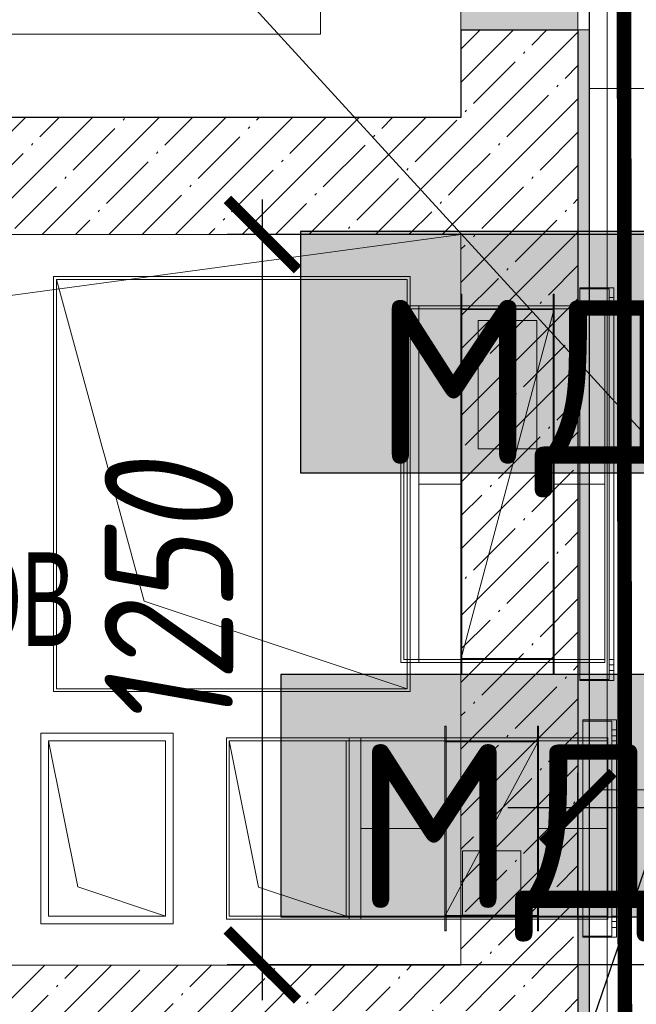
# Model space of a CAD drawing. Header units: millimetres. Extents: x -521669 to 178656, y -69521 to 433382.
# Tile 203 of 422: x -175807 to -174753, y 413732 to 415416. Entities that reach past the tile are written whole.
import ezdxf
from ezdxf import colors
from ezdxf.entities.mleader import LeaderData, LeaderLine
from ezdxf.math import Vec2, Vec3

# ---------------------------------------------------------------- set-up
doc = ezdxf.new("R2010")
doc.units = ezdxf.units.MM
for name, pattern in [('( Hidden )', [0.375, 0.25, -0.125]), ('-D1-03x03', [6, 3, -3]), ('DASHDOT', [25.4, 12.7, -6.35, 0, -6.35])]:
    doc.linetypes.add(name, pattern=pattern)
doc.layers.get('Defpoints').update_dxf_attribs({"color": 31})
for name, color, linetype, lineweight in [('_0', 7, 'Continuous', 13), ('A-200-M_WALL', 7, 'Continuous', 5), ('A-DETL-GENF', 7, 'Continuous', 5), ('A-GENM-HDLN', 7, '-D1-03x03', 5), ('A-WALL', 7, 'Continuous', 5), ('A-WALL-FNSH', 8, 'Continuous', 5), ('dim_pot', 183, 'Continuous', 9), ('dim_razv', 93, 'DASHDOT', 9), ('EOM', 1, 'Continuous', 5), ('I-WALL', 7, 'Continuous', 5), ('M-EQPM', 7, 'Continuous', 5), ('M-EQPM-IDEN', 7, 'Continuous', 5), ('pot', 183, 'Continuous', 15), ('Обобщенные модели', 7, 'Continuous', 5)]:
    doc.layers.add(name, color=color, linetype=linetype, lineweight=lineweight)
doc.layers.add('PDF15_Оборудование', color=7, linetype='Continuous', true_color=0xffffff)
doc.layers.add('PDF5_Geometry', color=7, linetype='Continuous', true_color=0xaaaaaa)
doc.layers.add('PDF_Text', color=7, linetype='Continuous')
doc.layers.add('pol', color=7, linetype='Continuous', lineweight=15, true_color=0x738991)
doc.layers.add('Сводный план', color=1, linetype='Continuous', lineweight=0, true_color=0xff0000)
doc.styles.add('Arial Narrow_4', font='txt', dxfattribs={"width": 0.75, "height": 200})
doc.styles.add('fl_iso paper', font='isocpeur.ttf', dxfattribs={"width": 0.8, "oblique": 10})
doc.styles.add('In tre', font='isocpeur.ttf', dxfattribs={"width": 0.8, "oblique": 10})
doc.styles.add('PDF ISOCPEUR', font='isocpeur.ttf')
doc.dimstyles.new('In tre 1_75', dxfattribs={"dimtxt": 220, "dimasz": 120, "dimexe": 60, "dimexo": 10, "dimgap": 50, "dimtad": 1, "dimdec": 0, "dimrnd": 5, "dimzin": 0, "dimdsep": 46, "dimtxsty": 'fl_iso paper', "dimblk": 'ARCHTICK', "dimcen": 0, "dimdle": 60, "dimadec": 0, "dimazin": 0, "dimtfac": 1, "dimtdec": 0, "dimtofl": 0, "dimtmove": 1, "dimatfit": 1, "dimfxl": 1, "dimtfill": 1, "dimtolj": 1, "dimtzin": 0, "dimarcsym": 1})
pattern_1 = [(45, (-192252.935, 402898.95), (-57.02463, 57.02463), []), (45, (-192195.91, 402898.95), (-57.02463, 57.02463), [100.806, -20.161, 3.353, -16.808])]

# ---------------------------------------------------------------- blocks, each defined once
blk = doc.blocks.new('_ArchTick')
at = {"color": 0, "linetype": 'ByBlock', "lineweight": 9, "const_width": 0.15}
blk.add_lwpolyline([(-0.5, -0.5), (0.5, 0.5)], dxfattribs=at)
blk = doc.blocks.new('*D12220')
at = {"layer": 'Defpoints', "color": 0, "transparency": 16777216}
for p in [(-174852.9, 414068.2), (-174852.9, 413869.4), (-174552.9, 413869.4)]:
    blk.add_point(p, dxfattribs=at)
at = {"layer": 'dim_pot', "color": 0, "lineweight": -2, "transparency": 16777216}
for p, q in [((-174852.9, 413879.4), (-174852.9, 414128.2)), ((-174552.9, 413879.4), (-174552.9, 414128.2)), ((-174852.9, 414068.2), (-174972.9, 414068.2)), ((-174702.9, 414068.2), (-174922.4, 413428.3)), ((-174552.9, 414068.2), (-174852.9, 414068.2)), ((-174552.9, 414068.2), (-174432.9, 414068.2)), ((-174922.4, 413428.3), (-175395.6, 413428.3))]:
    blk.add_line(p, q, dxfattribs=at)
at = {"layer": 'dim_pot', "color": 0, "lineweight": -2, "transparency": 16777216, "xscale": 120, "yscale": 120, "zscale": 120}
blk.add_blockref('_ArchTick', (-174852.9, 414068.2), dxfattribs=at)
at = {"layer": 'dim_pot', "color": 0, "lineweight": -2, "transparency": 16777216, "xscale": 120, "yscale": 120, "zscale": 120, "rotation": 180}
blk.add_blockref('_ArchTick', (-174552.9, 414068.2), dxfattribs=at)
at = {"layer": 'dim_pot', "color": 0, "transparency": 16777216, "insert": (-175159, 413588.3), "char_height": 220, "attachment_point": 5, "style": 'fl_iso paper', "bg_fill": 3, "box_fill_scale": 1.1, "bg_fill_color": 256, "bg_fill_true_color": 13158600, "bg_fill_transparency": 0}
blk.add_mtext('\\A1;300', dxfattribs=at)
blk = doc.blocks.new('*D12221')
at = {"layer": 'Defpoints', "color": 0, "transparency": 16777216}
for p in [(-175392.3, 415049), (-174555.4, 415049), (-174555.4, 413799.3)]:
    blk.add_point(p, dxfattribs=at)
at = {"layer": 'dim_pot', "color": 0, "lineweight": -2, "transparency": 16777216}
for p, q in [((-175392.3, 413739.3), (-175392.3, 415109)), ((-174565.4, 415049), (-175452.3, 415049)), ((-174565.4, 413799.3), (-175452.3, 413799.3))]:
    blk.add_line(p, q, dxfattribs=at)
at = {"layer": 'dim_pot', "color": 0, "lineweight": -2, "transparency": 16777216, "xscale": 120, "yscale": 120, "zscale": 120}
for p, rotation in [((-175392.3, 415049), 90), ((-175392.3, 413799.3), 270)]:
    blk.add_blockref('_ArchTick', p, dxfattribs=dict(at, rotation=rotation))
at = {"layer": 'dim_pot', "color": 0, "transparency": 16777216, "insert": (-175552.3, 414424.1), "char_height": 220, "attachment_point": 5, "rotation": 90, "style": 'fl_iso paper', "bg_fill": 3, "box_fill_scale": 1.1, "bg_fill_color": 256, "bg_fill_true_color": 13158600, "bg_fill_transparency": 0}
blk.add_mtext('\\A1;1250', dxfattribs=at)
blk = doc.blocks.new('ftfyjjj')
at = {"layer": 'PDF5_Geometry', "color": 3, "lineweight": 18, "true_color": 0x00ff00}
for points in [[(16553.4, 12027.9), (16553.4, 11318), (17163.4, 11318), (17163.4, 12027.9)], [(16553.4, 11318), (16553.4, 12027.9), (17163.4, 12027.9), (17163.4, 11318)], [(17158.4, 11322.9), (16708.4, 11472.9), (16558.4, 12022.9), (17158.4, 12022.9)], [(17249.7, 11348), (17249.7, 11998), (17251.6, 11998), (17249.7, 11998)], [(17251.6, 11348), (17251.6, 11998)], [(17407.6, 11348), (17407.6, 11998), (17409.6, 11998), (17407.6, 11998)], [(17407.6, 11348), (17409.6, 11348), (17409.6, 11998), (17409.6, 11348)], [(17511.4, 12009), (17511.4, 11336.9), (17453.4, 11336.9), (17511.4, 11336.9), (17511.4, 12009), (17453.4, 12009)], [(17453.4, 11336.9), (17453.4, 12009)], [(17453.4, 11339), (17503.4, 11339), (17453.4, 11339), (17453.4, 12007), (17503.4, 12007), (17453.4, 12007)], [(17503.4, 11339), (17503.4, 12007)], [(17178.4, 11978), (17147.3, 11978)], [(17147.3, 11368), (17147.3, 11978)], [(17178.4, 11978), (17178.4, 11368)], [(17249.7, 11978), (17178.4, 11978)], [(17249.7, 11978), (17249.7, 11368)], [(17409.6, 11978), (17409.6, 11368)], [(17409.6, 11978), (17409.6, 11368)], [(17496.4, 11978), (17496.4, 11368)], [(17503.4, 11992), (17511.4, 11992)], [(17503.4, 11992), (17503.4, 11991.8), (17503.4, 11991.3), (17503.4, 11990.5), (17503.4, 11989.5), (17503.4, 11988.3), (17503.4, 11987), (17503.4, 11985.6), (17503.4, 11984.4), (17503.4, 11983.4), (17503.4, 11982.6), (17503.4, 11982.1), (17503.4, 11981.9), (17503.4, 11982.1), (17503.4, 11982.6), (17503.4, 11983.4), (17503.4, 11984.4), (17503.4, 11985.6), (17503.4, 11987), (17503.4, 11988.3), (17503.4, 11989.5), (17503.4, 11990.5), (17503.4, 11991.3), (17503.4, 11991.8)], [(17511.4, 11981.9), (17503.4, 11981.9)], [(17511.4, 11981.9), (17511.4, 11982.1), (17511.4, 11982.6), (17511.4, 11983.4), (17511.4, 11984.4), (17511.4, 11985.6), (17511.4, 11987), (17511.4, 11988.3), (17511.4, 11989.5), (17511.4, 11990.5), (17511.4, 11991.3), (17511.4, 11991.8), (17511.4, 11992), (17511.4, 11991.8), (17511.4, 11991.3), (17511.4, 11990.5), (17511.4, 11989.5), (17511.4, 11988.3), (17511.4, 11987), (17511.4, 11985.6), (17511.4, 11984.4), (17511.4, 11983.4), (17511.4, 11982.6), (17511.4, 11982.1)], [(17152.3, 11373), (17152.3, 11972.9)], [(17178.4, 11972.9), (17152.3, 11972.9), (17178.4, 11972.9), (17178.4, 11373), (17152.3, 11373), (17178.4, 11373)], [(17178.4, 11373), (17178.4, 11972.9)], [(17249.7, 11973.1), (17409.6, 11973.1)], [(17249.7, 11972.8), (17249.7, 11973.1)], [(17249.7, 11373), (17249.7, 11972.9)], [(17249.7, 11972.8), (17409.6, 11972.8)], [(17409.6, 11374.4), (17409.6, 11971.5), (17249.7, 11971.5), (17409.6, 11971.5)], [(17249.7, 11374.4), (17249.7, 11971.5)], [(17251.6, 11373), (17251.6, 11972.9), (17407.6, 11972.9), (17251.6, 11972.9)], [(17407.6, 11373), (17407.6, 11972.9)], [(17409.6, 11373), (17409.6, 11972.9)], [(17496.4, 11972.9), (17409.6, 11972.9)], [(17496.4, 11373), (17496.4, 11972.9)], [(17503.4, 11373), (17511.4, 11373), (17503.4, 11373), (17503.4, 11972.9), (17511.4, 11972.9), (17503.4, 11972.9)], [(17511.4, 11373), (17511.4, 11972.9)], [(17279.6, 11953.1), (17379.7, 11953.1), (17379.7, 11733.1), (17279.6, 11733.1)], [(17279.6, 11953.1), (17279.6, 11733.1), (17379.7, 11733.1), (17379.7, 11953.1)], [(17249.7, 11373), (17178.4, 11373)], [(17409.6, 11374.4), (17249.7, 11374.4)], [(17249.7, 11373), (17409.6, 11373)], [(17249.7, 11373), (17409.6, 11373)], [(17249.7, 11372.9), (17249.7, 11373)], [(17249.7, 11372.9), (17409.6, 11372.9)], [(17251.6, 11373), (17407.6, 11373)], [(17496.4, 11373), (17409.6, 11373)], [(17178.4, 11368), (17147.3, 11368)], [(17249.7, 11368), (17178.4, 11368)], [(17249.7, 11368), (17409.6, 11368)], [(17496.4, 11368), (17409.6, 11368)], [(17503.4, 11364), (17511.4, 11364)], [(17503.4, 11364), (17503.4, 11363.8), (17503.4, 11363.3), (17503.4, 11362.5), (17503.4, 11361.5), (17503.4, 11360.2), (17503.4, 11359), (17503.4, 11357.7), (17503.4, 11356.5), (17503.4, 11355.4), (17503.4, 11354.6), (17503.4, 11354.1), (17503.4, 11353.9), (17503.4, 11354.1), (17503.4, 11354.6), (17503.4, 11355.4), (17503.4, 11356.5), (17503.4, 11357.7), (17503.4, 11359), (17503.4, 11360.2), (17503.4, 11361.5), (17503.4, 11362.5), (17503.4, 11363.3), (17503.4, 11363.8)], [(17511.4, 11353.9), (17503.4, 11353.9)], [(17511.4, 11353.9), (17511.4, 11354.1), (17511.4, 11354.6), (17511.4, 11355.4), (17511.4, 11356.5), (17511.4, 11357.7), (17511.4, 11359), (17511.4, 11360.2), (17511.4, 11361.5), (17511.4, 11362.5), (17511.4, 11363.3), (17511.4, 11363.8), (17511.4, 11364), (17511.4, 11363.8), (17511.4, 11363.3), (17511.4, 11362.5), (17511.4, 11361.5), (17511.4, 11360.2), (17511.4, 11359), (17511.4, 11357.7), (17511.4, 11356.5), (17511.4, 11355.4), (17511.4, 11354.6), (17511.4, 11354.1)], [(17249.7, 11348), (17251.6, 11348)], [(17516.3, 11269.6), (17516.3, 10897.7), (17458.3, 10897.7), (17516.3, 10897.7), (17516.3, 11269.6), (17458.3, 11269.6)], [(17458.3, 10897.7), (17458.3, 11269.6)], [(17224.8, 11258.7), (17224.8, 10908.7), (17222.8, 10908.7), (17224.8, 10908.7), (17224.8, 11258.7), (17222.8, 11258.7), (17222.8, 10908.7), (17222.8, 11258.7)], [(17382.8, 11258.7), (17382.8, 10908.7), (17380.8, 10908.7), (17382.8, 10908.7), (17382.8, 11258.7), (17380.8, 11258.7)], [(17380.8, 10908.7), (17380.8, 11258.7)], [(17458.3, 10899.6), (17508.3, 10899.6), (17458.3, 10899.6), (17458.3, 11267.7), (17508.3, 11267.7), (17458.3, 11267.7)], [(17508.3, 10899.6), (17508.3, 11267.7)], [(17508.3, 11252.7), (17516.3, 11252.7)], [(17508.3, 11252.7), (17508.3, 11252.5), (17508.3, 11252), (17508.3, 11251.2), (17508.3, 11250.2), (17508.3, 11248.9), (17508.3, 11247.7), (17508.3, 11246.3), (17508.3, 11245.1), (17508.3, 11244.1), (17508.3, 11243.3), (17508.3, 11242.8), (17508.3, 11242.6), (17508.3, 11242.8), (17508.3, 11243.3), (17508.3, 11244.1), (17508.3, 11245.1), (17508.3, 11246.3), (17508.3, 11247.7), (17508.3, 11248.9), (17508.3, 11250.2), (17508.3, 11251.2), (17508.3, 11252), (17508.3, 11252.5)], [(17516.3, 11242.6), (17516.3, 11242.8), (17516.3, 11243.3), (17516.3, 11244.1), (17516.3, 11245.1), (17516.3, 11246.3), (17516.3, 11247.7), (17516.3, 11248.9), (17516.3, 11250.2), (17516.3, 11251.2), (17516.3, 11252), (17516.3, 11252.5), (17516.3, 11252.7), (17516.3, 11252.5), (17516.3, 11252), (17516.3, 11251.2), (17516.3, 11250.2), (17516.3, 11248.9), (17516.3, 11247.7), (17516.3, 11246.3), (17516.3, 11245.1), (17516.3, 11244.1), (17516.3, 11243.3), (17516.3, 11242.8)], [(16531.9, 10920.8), (16757.9, 10920.8), (16757.9, 11246.8), (16531.9, 11246.8)], [(16757.9, 10920.8), (16531.9, 10920.8), (16531.9, 11246.8), (16757.9, 11246.8)], [(17079, 11238.7), (17059, 11238.7), (16849.1, 11238.7), (17059, 11238.7)], [(17079, 11238.7), (17079, 10928.7)], [(17222.8, 11238.7), (17079, 11238.7)], [(17079, 11238.7), (17079, 10928.7)], [(17222.8, 11238.7), (17222.8, 10928.7)], [(17382.8, 11238.7), (17222.8, 11238.7)], [(17382.8, 11238.7), (17501.3, 11238.7)], [(17501.3, 10928.7), (17501.3, 11238.7)], [(17516.3, 11242.6), (17508.3, 11242.6)], [(16544.9, 10933.8), (16744.8, 10933.8), (16594.8, 10983.8), (16544.9, 11233.8)], [(16904.1, 10983.7), (17054.1, 10933.6), (17079, 10933.6), (17079, 11233.6), (17079, 10933.6), (17054.1, 10933.6), (17054.1, 11233.6), (17054.1, 10933.6), (17054.1, 11233.6), (16854, 11233.6), (16854, 10933.6), (17054.1, 10933.6), (16854, 10933.6), (16854, 11233.6), (16854, 10933.6), (17054.1, 10933.6), (17054.1, 11233.6), (16854, 11233.6), (17054.1, 11233.6), (16854, 11233.6)], [(16854, 10933.6), (16854, 11233.6), (16904.1, 10983.7), (17054.1, 10933.6), (17054.1, 11233.6), (17054.1, 10933.6)], [(17054.1, 11233.6), (17079, 11233.6), (17079, 10933.6), (17079, 11233.6)], [(17382.8, 11233.8), (17222.8, 11233.8)], [(17222.8, 10933.6), (17222.8, 11233.6)], [(17382.8, 11233.5), (17222.8, 11233.5)], [(17222.8, 11232.1), (17222.8, 10935.2), (17382.8, 10935.2), (17222.8, 10935.2), (17222.8, 11232.1), (17382.8, 11232.1)], [(17380.8, 11233.6), (17380.8, 10933.6), (17224.8, 10933.6), (17380.8, 10933.6), (17380.8, 11233.6), (17224.8, 11233.6)], [(17224.8, 10933.6), (17224.8, 11233.6)], [(17382.8, 11233.5), (17382.8, 11233.8)], [(17382.8, 10935.2), (17382.8, 11232.1)], [(17501.3, 11233.6), (17501.3, 10933.6)], [(17508.3, 10933.6), (17516.3, 10933.6), (17508.3, 10933.6), (17508.3, 11233.6), (17516.3, 11233.6), (17508.3, 11233.6)], [(17516.3, 10933.6), (17516.3, 11233.6)], [(17352.8, 11045.6), (17252.8, 11045.6)], [(17252.8, 10935.6), (17252.8, 11045.6)], [(17222.8, 10933.6), (17079, 10933.6)], [(17382.8, 10933.7), (17222.8, 10933.7)], [(17382.8, 10933.5), (17222.8, 10933.5)], [(17352.8, 10935.6), (17252.8, 10935.6)], [(17382.8, 10933.5), (17382.8, 10933.7)], [(17382.8, 10933.6), (17501.3, 10933.6)], [(17079, 10928.7), (17059, 10928.7), (16849.1, 10928.7), (17059, 10928.7)], [(17222.8, 10928.7), (17079, 10928.7)], [(17508.3, 10924.6), (17516.3, 10924.6)], [(17508.3, 10924.6), (17508.3, 10924.5), (17508.3, 10924), (17508.3, 10923.2), (17508.3, 10922.1), (17508.3, 10920.9), (17508.3, 10919.6), (17508.3, 10918.4), (17508.3, 10917.2), (17508.3, 10916.1), (17508.3, 10915.3), (17508.3, 10914.8), (17508.3, 10914.7), (17508.3, 10914.8), (17508.3, 10915.3), (17508.3, 10916.1), (17508.3, 10917.2), (17508.3, 10918.4), (17508.3, 10919.6), (17508.3, 10920.9), (17508.3, 10922.1), (17508.3, 10923.2), (17508.3, 10924), (17508.3, 10924.5)], [(17516.3, 10914.7), (17516.3, 10914.8), (17516.3, 10915.3), (17516.3, 10916.1), (17516.3, 10917.2), (17516.3, 10918.4), (17516.3, 10919.6), (17516.3, 10920.9), (17516.3, 10922.1), (17516.3, 10923.2), (17516.3, 10924), (17516.3, 10924.5), (17516.3, 10924.6), (17516.3, 10924.5), (17516.3, 10924), (17516.3, 10923.2), (17516.3, 10922.1), (17516.3, 10920.9), (17516.3, 10919.6), (17516.3, 10918.4), (17516.3, 10917.2), (17516.3, 10916.1), (17516.3, 10915.3), (17516.3, 10914.8)], [(17516.3, 10914.7), (17508.3, 10914.7)]]:
    blk.add_lwpolyline(points, close=True, dxfattribs=at)
for points in [[(17158.4, 11322.9), (16558.4, 11322.9), (16558.4, 12022.9)], [(17178.4, 11368), (17178.4, 11978)], [(17178.4, 11978), (17178.4, 11368)], [(17249.7, 11978), (17249.7, 11368)], [(17249.7, 11368), (17249.7, 11978)], [(17249.7, 11978), (17409.6, 11978)], [(17409.6, 11978), (17249.7, 11978)], [(17496.4, 11978), (17409.6, 11978)], [(17409.6, 11978), (17496.4, 11978)], [(17503.4, 11992), (17503.4, 11991.8), (17503.4, 11991.3), (17503.4, 11990.5), (17503.4, 11989.5), (17503.4, 11988.3), (17503.4, 11987), (17503.4, 11985.6), (17503.4, 11984.4), (17503.4, 11983.4), (17503.4, 11982.6), (17503.4, 11982.1), (17503.4, 11981.9)], [(17503.4, 11981.9), (17503.4, 11982.1), (17503.4, 11982.6), (17503.4, 11983.4), (17503.4, 11984.4), (17503.4, 11985.6), (17503.4, 11987), (17503.4, 11988.3), (17503.4, 11989.5), (17503.4, 11990.5), (17503.4, 11991.3), (17503.4, 11991.8), (17503.4, 11992)], [(17511.4, 11981.9), (17511.4, 11982.1), (17511.4, 11982.6), (17511.4, 11983.4), (17511.4, 11984.4), (17511.4, 11985.6), (17511.4, 11987), (17511.4, 11988.3), (17511.4, 11989.5), (17511.4, 11990.5), (17511.4, 11991.3), (17511.4, 11991.8), (17511.4, 11992)], [(17511.4, 11992), (17511.4, 11991.8), (17511.4, 11991.3), (17511.4, 11990.5), (17511.4, 11989.5), (17511.4, 11988.3), (17511.4, 11987), (17511.4, 11985.6), (17511.4, 11984.4), (17511.4, 11983.4), (17511.4, 11982.6), (17511.4, 11982.1), (17511.4, 11981.9)], [(17178.4, 11972.9), (17249.7, 11972.9)], [(17178.4, 11972.9), (17249.7, 11972.9)], [(17249.7, 11373), (17249.7, 11972.9)], [(17249.7, 11972.9), (17409.6, 11972.9)], [(17249.7, 11972.9), (17249.7, 11373)], [(17249.7, 11373), (17409.6, 11972.9)], [(17409.6, 11972.9), (17249.7, 11972.9)], [(17249.7, 11972.9), (17409.6, 11972.9)], [(17409.6, 11972.9), (17249.7, 11373)], [(17249.7, 11373), (17249.7, 11972.9)], [(17249.7, 11373), (17249.7, 11972.9)], [(17249.7, 11972.9), (17409.6, 11972.9)], [(17249.7, 11972.9), (17249.7, 11373)], [(17249.7, 11373), (17409.6, 11972.9)], [(17409.6, 11972.9), (17249.7, 11972.9)], [(17249.7, 11972.9), (17409.6, 11972.9)], [(17409.6, 11972.9), (17249.7, 11373)], [(17249.7, 11373), (17249.7, 11972.9)], [(17249.7, 11972.9), (17409.6, 11972.9)], [(17409.6, 11972.9), (17249.7, 11972.9)], [(17409.6, 11973.1), (17409.6, 11972.8)], [(17409.6, 11972.9), (17409.6, 11373)], [(17409.6, 11972.9), (17409.6, 11373)], [(17249.7, 11672.9), (17178.4, 11672.9)], [(17496.4, 11672.9), (17409.6, 11672.9)], [(17409.6, 11373), (17249.7, 11373)], [(17409.6, 11373), (17249.7, 11373)], [(17409.6, 11373), (17409.6, 11372.9)], [(17503.4, 11364), (17503.4, 11363.8), (17503.4, 11363.3), (17503.4, 11362.5), (17503.4, 11361.5), (17503.4, 11360.2), (17503.4, 11359), (17503.4, 11357.7), (17503.4, 11356.5), (17503.4, 11355.4), (17503.4, 11354.6), (17503.4, 11354.1), (17503.4, 11353.9)], [(17503.4, 11353.9), (17503.4, 11354.1), (17503.4, 11354.6), (17503.4, 11355.4), (17503.4, 11356.5), (17503.4, 11357.7), (17503.4, 11359), (17503.4, 11360.2), (17503.4, 11361.5), (17503.4, 11362.5), (17503.4, 11363.3), (17503.4, 11363.8), (17503.4, 11364)], [(17511.4, 11353.9), (17511.4, 11354.1), (17511.4, 11354.6), (17511.4, 11355.4), (17511.4, 11356.5), (17511.4, 11357.7), (17511.4, 11359), (17511.4, 11360.2), (17511.4, 11361.5), (17511.4, 11362.5), (17511.4, 11363.3), (17511.4, 11363.8), (17511.4, 11364)], [(17511.4, 11364), (17511.4, 11363.8), (17511.4, 11363.3), (17511.4, 11362.5), (17511.4, 11361.5), (17511.4, 11360.2), (17511.4, 11359), (17511.4, 11357.7), (17511.4, 11356.5), (17511.4, 11355.4), (17511.4, 11354.6), (17511.4, 11354.1), (17511.4, 11353.9)], [(17508.3, 11252.7), (17508.3, 11252.5), (17508.3, 11252), (17508.3, 11251.2), (17508.3, 11250.2), (17508.3, 11248.9), (17508.3, 11247.7), (17508.3, 11246.3), (17508.3, 11245.1), (17508.3, 11244.1), (17508.3, 11243.3), (17508.3, 11242.8), (17508.3, 11242.6)], [(17508.3, 11242.6), (17508.3, 11242.8), (17508.3, 11243.3), (17508.3, 11244.1), (17508.3, 11245.1), (17508.3, 11246.3), (17508.3, 11247.7), (17508.3, 11248.9), (17508.3, 11250.2), (17508.3, 11251.2), (17508.3, 11252), (17508.3, 11252.5), (17508.3, 11252.7)], [(17516.3, 11242.6), (17516.3, 11242.8), (17516.3, 11243.3), (17516.3, 11244.1), (17516.3, 11245.1), (17516.3, 11246.3), (17516.3, 11247.7), (17516.3, 11248.9), (17516.3, 11250.2), (17516.3, 11251.2), (17516.3, 11252), (17516.3, 11252.5), (17516.3, 11252.7)], [(17516.3, 11252.7), (17516.3, 11252.5), (17516.3, 11252), (17516.3, 11251.2), (17516.3, 11250.2), (17516.3, 11248.9), (17516.3, 11247.7), (17516.3, 11246.3), (17516.3, 11245.1), (17516.3, 11244.1), (17516.3, 11243.3), (17516.3, 11242.8), (17516.3, 11242.6)], [(16849.1, 10928.7), (16849.1, 11238.7)], [(16849.1, 10928.7), (16849.1, 11238.7)], [(16849.1, 11238.7), (16849.1, 10928.7)], [(17059, 11238.7), (16849.1, 11238.7)], [(16849.1, 11238.7), (17059, 11238.7)], [(16849.1, 10928.7), (16849.1, 11238.7)], [(16849.1, 11238.7), (16849.1, 10928.7)], [(17059, 11238.7), (16849.1, 11238.7)], [(16849.1, 11238.7), (17059, 11238.7)], [(16849.1, 10928.7), (16849.1, 11238.7)], [(17059, 10928.7), (17059, 11238.7)], [(17059, 10928.7), (17059, 11238.7)], [(17059, 10928.7), (17059, 11238.7)], [(17059, 10928.7), (17059, 11238.7)], [(17059, 10928.7), (17059, 11238.7)], [(17059, 11238.7), (17059, 10928.7)], [(17059, 10928.7), (17059, 11238.7)], [(17059, 11238.7), (17059, 10928.7)], [(17222.8, 10928.7), (17222.8, 11238.7)], [(17222.8, 11238.7), (17222.8, 10928.7)], [(17382.8, 10928.7), (17382.8, 11238.7)], [(17382.8, 11238.7), (17382.8, 10928.7)], [(17382.8, 10928.7), (17382.8, 11238.7)], [(17382.8, 11238.7), (17382.8, 10928.7)], [(16544.9, 11233.8), (16744.8, 11233.8), (16744.8, 10933.8)], [(17079, 11233.6), (17222.8, 11233.6)], [(17079, 11233.6), (17222.8, 11233.6)], [(17222.8, 11233.8), (17222.8, 11233.5)], [(17382.8, 11233.6), (17222.8, 11233.6)], [(17222.8, 11233.6), (17382.8, 11233.6)], [(17222.8, 10933.6), (17222.8, 11233.6)], [(17222.8, 11233.6), (17382.8, 11233.6)], [(17382.8, 11233.6), (17222.8, 10933.6)], [(17222.8, 10933.6), (17382.8, 11233.6)], [(17222.8, 10933.6), (17222.8, 11233.6)], [(17222.8, 11233.6), (17382.8, 11233.6)], [(17382.8, 11233.6), (17222.8, 10933.6)], [(17222.8, 10933.6), (17382.8, 11233.6)], [(17382.8, 11233.6), (17382.8, 10933.6)], [(17382.8, 10933.6), (17382.8, 11233.6)], [(17382.8, 11233.6), (17382.8, 10933.6)], [(17382.8, 11233.6), (17382.8, 10933.6)], [(17382.8, 10933.6), (17382.8, 11233.6)], [(17382.8, 11233.6), (17382.8, 10933.6)], [(17382.8, 11233.6), (17382.8, 10933.6)], [(17382.8, 10933.6), (17382.8, 11233.6)], [(17382.8, 11233.6), (17501.3, 11233.6)], [(17501.3, 11233.6), (17382.8, 11233.6)], [(17222.8, 11083.6), (17079, 11083.6)], [(17382.8, 11083.6), (17501.3, 11083.6)], [(17352.8, 10935.6), (17352.8, 11045.6)], [(17352.8, 11045.6), (17352.8, 10935.6)], [(17222.8, 10933.7), (17222.8, 10933.5)], [(17382.8, 10933.6), (17222.8, 10933.6)], [(17222.8, 10933.6), (17382.8, 10933.6)], [(17382.8, 10933.6), (17222.8, 10933.6)], [(17222.8, 10933.6), (17382.8, 10933.6)], [(17382.8, 10933.6), (17222.8, 10933.6)], [(17382.8, 10933.6), (17222.8, 10933.6)], [(17222.8, 10933.6), (17382.8, 10933.6)], [(17382.8, 10933.6), (17222.8, 10933.6)], [(16849.1, 10928.7), (17059, 10928.7)], [(17059, 10928.7), (16849.1, 10928.7)], [(16849.1, 10928.7), (17059, 10928.7)], [(17059, 10928.7), (16849.1, 10928.7)], [(17382.8, 10928.7), (17222.8, 10928.7)], [(17222.8, 10928.7), (17382.8, 10928.7)], [(17382.8, 10928.7), (17501.3, 10928.7)], [(17501.3, 10928.7), (17382.8, 10928.7)], [(17508.3, 10924.6), (17508.3, 10924.5), (17508.3, 10924), (17508.3, 10923.2), (17508.3, 10922.1), (17508.3, 10920.9), (17508.3, 10919.6), (17508.3, 10918.4), (17508.3, 10917.2), (17508.3, 10916.1), (17508.3, 10915.3), (17508.3, 10914.8), (17508.3, 10914.7)], [(17508.3, 10914.7), (17508.3, 10914.8), (17508.3, 10915.3), (17508.3, 10916.1), (17508.3, 10917.2), (17508.3, 10918.4), (17508.3, 10919.6), (17508.3, 10920.9), (17508.3, 10922.1), (17508.3, 10923.2), (17508.3, 10924), (17508.3, 10924.5), (17508.3, 10924.6)], [(17516.3, 10914.7), (17516.3, 10914.8), (17516.3, 10915.3), (17516.3, 10916.1), (17516.3, 10917.2), (17516.3, 10918.4), (17516.3, 10919.6), (17516.3, 10920.9), (17516.3, 10922.1), (17516.3, 10923.2), (17516.3, 10924), (17516.3, 10924.5), (17516.3, 10924.6)], [(17516.3, 10924.6), (17516.3, 10924.5), (17516.3, 10924), (17516.3, 10923.2), (17516.3, 10922.1), (17516.3, 10920.9), (17516.3, 10919.6), (17516.3, 10918.4), (17516.3, 10917.2), (17516.3, 10916.1), (17516.3, 10915.3), (17516.3, 10914.8), (17516.3, 10914.7)]]:
    blk.add_lwpolyline(points, dxfattribs=at)
blk = doc.blocks.new('yyuuiffff55')
at = {"layer": 'PDF15_Оборудование', "transparency": 33554559}
for points in [[(16975.7, 12107.4), (17966.3, 12105.3), (16975.7, 12105.3)], [(16975.7, 12105.3), (16975.7, 11692.5), (17966.3, 11692.5)], [(16975.7, 12105.3), (17966.3, 12105.3), (17966.3, 11692.5)], [(16975.7, 11692.5), (17966.3, 11692.5), (17966.3, 11690.4)], [(16941.9, 11347.5), (17930.4, 11345.4), (16941.9, 11345.4)], [(16941.9, 11345.4), (16941.9, 10934.7), (17930.4, 10934.7)], [(16941.9, 11345.4), (17930.4, 11345.4), (17930.4, 10934.7)], [(16941.9, 10934.7), (17930.4, 10934.7), (17930.4, 10932.6)]]:
    blk.add_solid(points, dxfattribs=at)
at = {"layer": 'PDF_Text', "color": 109, "lineweight": 25, "true_color": 0x136633}
for points in [[(16975.7, 11692.5), (17966.3, 11692.5), (17966.3, 12105.3), (16975.7, 12105.3)], [(16941.9, 10932.6), (17930.4, 10932.6), (17930.4, 11347.5), (16941.9, 11347.5)]]:
    blk.add_lwpolyline(points, close=True, dxfattribs=at)
at = {"layer": 'PDF_Text', "color": 109, "true_color": 0x136633, "char_height": 279.99, "attachment_point": 7, "style": 'PDF ISOCPEUR'}
for insert in [(17100.6, 11650.3), (17066.8, 10890.4)]:
    blk.add_mtext('МДУ', dxfattribs=dict(at, insert=insert))
blk = doc.blocks.new('A_MEQ_OpeningShaft-Rectangular - ОВ-4630619-50_AS_M_L33')
at = {"layer": 'A-DETL-GENF'}
for p, q in [((1500, 0), (0, 0)), ((0, 0), (0, -1250)), ((178.6, -178.6), (1500, 0)), ((1500, 0), (1500, -1250)), ((0, -1250), (178.6, -178.6)), ((0, -1250), (1500, -1250))]:
    blk.add_line(p, q, dxfattribs=at)
at = {"layer": 'A-GENM-HDLN'}
for p, q in [((1500, 0), (0, 0)), ((0, 0), (0, -1250)), ((1500, -1250), (1500, 0)), ((0, -1250), (1500, -1250))]:
    blk.add_line(p, q, dxfattribs=at)

msp = doc.modelspace()

# ---------------------------------------------------------------- hatches: boundary and pattern name
at = {"layer": '_0', "transparency": 33554534}
h = msp.add_hatch(color=252, dxfattribs=at)
h.dxf.hatch_style = 1
h.paths.add_polyline_path([(-154802.134982, 402398.150929), (-192753.734982, 402398.150929), (-192753.734982, 432349.750929), (-154802.134982, 432349.750929)])
h.paths.add_polyline_path([(-162502.934982, 423848.950929), (-162502.934982, 421848.950929), (-169852.934982, 421848.950929), (-169852.934982, 412898.950929), (-166902.934982, 412898.950929), (-166902.934982, 410898.950929), (-183952.934982, 410898.950929), (-183952.934982, 410898.950929), (-186002.934982, 410898.950929), (-186002.934982, 412898.950929), (-183852.934982, 412898.950929), (-183852.934982, 416948.950929), (-179002.934982, 416948.950929), (-179002.934982, 415448.950929), (-177352.934982, 415448.950929), (-177352.934982, 421848.950929), (-185752.934982, 421848.950929), (-185752.934982, 423848.950929), (-182952.934982, 423848.950929), (-162502.934982, 423848.950929)], flags=16)
at = {"layer": 'A-WALL'}
h = msp.add_hatch(dxfattribs=at)
h.set_pattern_fill('FP_29', color=256, style=0, pattern_type=2)
h.set_pattern_definition(pattern_1)
h.paths.add_polyline_path([(-174852.934982, 413798.950929), (-174852.934982, 415398.950929), (-175052.934982, 415398.950929), (-175052.934982, 413798.950929)])
h.paths.add_polyline_path([(-174852.934982, 416798.950929), (-174852.934982, 418298.950929), (-175052.934982, 418298.950929), (-175052.934982, 416798.950929)])
h.paths.add_polyline_path([(-175052.934982, 419698.950929), (-174852.934982, 419698.950929), (-174852.934982, 420848.950929), (-175052.934982, 420848.950929), (-175052.934982, 420367.702662)])
h = msp.add_hatch(dxfattribs=at)
h.set_pattern_fill('FP_29', color=256, style=0, pattern_type=2)
h.set_pattern_definition(pattern_1)
h.paths.add_polyline_path([(-175052.934982, 415048.950929), (-175052.934982, 415248.950929), (-177352.934982, 415248.950929), (-177352.934982, 415048.950929), (-175175.133823, 415048.950929)])
h = msp.add_hatch(dxfattribs=at)
h.set_pattern_fill('FP_29', color=256, style=0, pattern_type=2)
h.set_pattern_definition(pattern_1)
h.paths.add_polyline_path([(-177152.934982, 413598.950929), (-174852.934982, 413598.950929), (-174852.934982, 413798.950929), (-177352.934982, 413798.950929), (-177352.934982, 413598.950929)])
at = {"layer": 'I-WALL', "true_color": 0xf5f3ef}
h = msp.add_hatch(color=7, dxfattribs=at)
h.paths.add_polyline_path([(-174832.934982, 415148.950929), (-174832.934982, 415398.950929), (-174852.934982, 415398.950929), (-174852.934982, 415148.950929)])
h.paths.add_polyline_path([(-174832.934982, 416798.950929), (-174832.934982, 418048.950929), (-174852.934982, 418048.950929), (-174852.934982, 416798.950929)])
msp.add_hatch(color=7, dxfattribs=at).paths.add_polyline_path([(-174832.934982, 413698.950929), (-174832.934982, 415148.950929), (-174852.934982, 415148.950929), (-174852.934982, 413698.950929)])
at = {"layer": 'Обобщенные модели', "true_color": 0x787878}
msp.add_hatch(color=8, dxfattribs=at).paths.add_polyline_path([(-175052.934982, 415398.950929), (-174852.934982, 415398.950929), (-174852.934982, 415498.950929), (-175052.934982, 415498.950929)])

# ---------------------------------------------------------------- linework, layer by layer
at = {"layer": 'A-200-M_WALL', "lineweight": 25}
msp.add_lwpolyline([(-175052.934982, 415398.950929), (-174852.934982, 415398.950929)], dxfattribs=at)
at = {"layer": 'A-WALL', "lineweight": 25}
for p, q in [((-175052.934982, 415398.950929), (-175052.934982, 415248.950929)), ((-174852.934982, 415398.950929), (-174852.934982, 413598.950929)), ((-175052.934982, 415248.950929), (-177152.934982, 415248.950929))]:
    msp.add_line(p, q, dxfattribs=at)
at = {"layer": 'A-WALL-FNSH'}
for p, q in [((-174832.934982, 415398.950929), (-174852.934982, 415398.950929)), ((-174832.934982, 412918.950929), (-174832.934982, 415398.950929))]:
    msp.add_line(p, q, dxfattribs=at)
at = {"layer": 'pol'}
for points in [[(-174802.934982, 412918.950929), (-174802.934982, 418898.95093), (-175052.934982, 418898.95093)], [(-174832.934982, 417698.950929), (-174202.934982, 417698.950929), (-174202.934982, 418898.950929), (-174802.934982, 418898.950929), (-174802.934982, 412918.950929)], [(-174832.934982, 415298.950929), (-174202.934982, 415298.950929), (-174202.934982, 416498.950929), (-174802.934982, 416498.950929), (-174802.934982, 415498.950929)], [(-174832.934982, 414098.950929), (-174202.934982, 414098.950929), (-174202.934982, 415298.950929), (-174832.934982, 415298.950929)], [(-174202.934982, 412898.950929), (-174202.934982, 414098.950929), (-174832.934982, 414098.950929)]]:
    msp.add_lwpolyline(points, dxfattribs=at)
at = {"layer": 'Обобщенные модели'}
for p, q in [((-175292.934982, 415548.950929), (-175292.934982, 415391.437341)), ((-175052.934982, 415498.950929), (-175052.934982, 415398.950929)), ((-174852.934982, 415398.950929), (-174852.934982, 415498.950929)), ((-175052.934982, 415398.950929), (-174852.934982, 415398.950929)), ((-175292.934982, 415391.437341), (-176392.934982, 415391.437341))]:
    msp.add_line(p, q, dxfattribs=at)

# ---------------------------------------------------------------- block references
at = {"layer": 'M-EQPM'}
msp.add_blockref('A_MEQ_OpeningShaft-Rectangular - ОВ-4630619-50_AS_M_L33', (-176552.934982, 415048.950929), dxfattribs=at)

# ---------------------------------------------------------------- texts
at = {"layer": 'M-EQPM-IDEN', "insert": (-175910.855299, 414505.059539), "char_height": 160, "width": 246.51890625, "attachment_point": 1, "style": 'Arial Narrow_4'}
msp.add_mtext('ОВ', dxfattribs=at)

# ---------------------------------------------------------------- next in the draw order: leaders
at = {"layer": 'EOM', "color": 0}
ml = msp.add_multileader_mtext('Standard', dxfattribs=at)
ml.set_content('\\pxsm1;Элетровывод в стене, \\Pдля подключения бегущей строки', style='fl_iso paper')
ml.set_leader_properties()
ml.build(insert=Vec2(0, 0))
ml.multileader.update_dxf_attribs({"text_left_attachment_type": 6, "text_right_attachment_type": 6, "dogleg_length": 114.417976, "arrow_head_size": 110})
ctx = ml.context
ctx.base_point, ctx.char_height, ctx.arrow_head_size, ctx.landing_gap_size, ctx.plane_origin = Vec3(-163004.434982, 415767.254341), 250, 110, 1.5, Vec3(-175114.885621, 419302.833627)
ctx.left_attachment, ctx.right_attachment = 6, 6
notes = []
notes.append((ctx, [(1, (1, 1, 0), (-163118.852959, 415767.254341), (1, 0), 114.417976, [(0, [(-174852.934982, 417548.950929), (-172352.934982, 417903.407717)], 0, [])])]))
ctx.mtext.insert, ctx.mtext.defined_height, ctx.mtext.line_spacing_factor, ctx.mtext.flow_direction = Vec3(-163002.934982, 416092.254341), 15.741947, 0.8, 5
ctx.mtext.has_bg_fill, ctx.mtext.bg_color, ctx.mtext.bg_scale_factor, ctx.mtext.bg_transparency, ctx.mtext.use_window_bg_color = 1, -1027028792, 1.5, 0, 1
for ctx, leaders in notes:
    for number, flags, end, landing, length, lines in leaders:
        leader = LeaderData()
        leader.index, (leader.has_last_leader_line, leader.has_dogleg_vector, leader.attachment_direction) = number, flags
        leader.last_leader_point, leader.dogleg_vector, leader.dogleg_length = Vec3(end), Vec3(landing), length
        for number, points, colour, breaks in lines:
            line = LeaderLine()
            line.index, line.vertices, line.color, line.breaks = number, Vec3.list(points), colors.encode_raw_color(colour), breaks
            leader.lines.append(line)
        ctx.leaders.append(leader)

# ---------------------------------------------------------------- next in the draw order: linework, layer by layer
at = {"layer": 'Defpoints'}
msp.add_lwpolyline([(-174832.934982, 421828.950929), (-172372.934982, 421828.950929), (-172372.934982, 419358.950929), (-172152.934982, 419358.950929), (-172152.934982, 418508.950929), (-172372.934982, 418508.950929), (-172372.934982, 417288.950929), (-172152.934982, 417288.950929), (-172152.934982, 416438.950929), (-172372.934982, 416438.950929), (-172372.934982, 415218.950929), (-172172.934982, 415218.950929), (-172172.934982, 414368.950929), (-172372.934982, 414368.950929), (-172372.934982, 412918.950929), (-174832.934982, 412918.950929), (-174832.934982, 415498.950929), (-175052.934982, 415498.950929), (-175052.934982, 416698.950929), (-174832.934982, 416698.950929), (-174832.934982, 418398.950929), (-175052.934982, 418398.950929), (-175052.934982, 419598.950929), (-174832.934982, 419598.950929)], close=True, dxfattribs=at)
msp.add_lwpolyline([(-174832.934982, 421828.950929), (-172372.934982, 421828.950929), (-172372.934982, 419358.950929), (-172152.934982, 419358.950929), (-172152.934982, 418508.950929), (-172372.934982, 418508.950929), (-172372.934982, 417288.950929), (-172152.934982, 417288.950929), (-172152.934982, 416438.950929), (-172372.934982, 416438.950929), (-172372.934982, 415218.950929), (-172172.934982, 415218.950929), (-172172.934982, 414368.950929), (-172372.934982, 414368.950929), (-172372.934982, 412918.950929), (-174832.934982, 412918.950929), (-174832.934982, 415498.950929), (-175052.934982, 415498.950929), (-175052.934982, 416698.950929), (-174832.934982, 416698.950929), (-174832.934982, 418398.950929), (-175052.934982, 418398.950929), (-175052.934982, 419598.950929), (-174832.934982, 419598.950929)], close=True, dxfattribs=at)

# ---------------------------------------------------------------- next in the draw order: dimensions: what is measured, and where the dimension line sits
at = {"layer": 'dim_pot'}
dim = msp.add_linear_dim(base=(-174852.934982, 414068.195079), p1=(-174552.934982, 413869.383477), p2=(-174852.934982, 413869.383477), dimstyle='In tre 1_75', dxfattribs=at)
dim.commit()
dim.dimension.update_dxf_attribs({"geometry": '*D12220', "text_midpoint": (-174972.379165, 413428.322678), "dimtype": 160})

# ---------------------------------------------------------------- next in the draw order: dimensions: what is measured, and where the dimension line sits
dim = msp.add_linear_dim(base=(-175392.314019, 415048.950929), p1=(-174555.367922, 413799.258554), p2=(-174555.367922, 415048.950929), angle=90, dimstyle='In tre 1_75', dxfattribs=at)
dim.commit()
dim.dimension.update_dxf_attribs({"geometry": '*D12221', "text_midpoint": (-175552.314019, 414424.104742)})

# ---------------------------------------------------------------- next in the draw order: linework, layer by layer
at = {"layer": 'pot'}
msp.add_lwpolyline([(-174852.934982, 421848.950929), (-172352.934982, 421848.950929), (-172352.934982, 412898.950929), (-174852.934982, 412898.950929)], close=True, dxfattribs=at)

# ---------------------------------------------------------------- next in the draw order: leaders
at = {"layer": 'dim_pot', "color": 0, "linetype": 'ByBlock'}
ml = msp.add_multileader_mtext('Standard', dxfattribs=at)
ml.set_content('Окраска конструкций перекрытия за подвесными потолками, цвет RAL9016', style='In tre')
ml.set_leader_properties()
ml.build(insert=Vec2(0, 0))
ml.multileader.update_dxf_attribs({"text_left_attachment_type": 6, "text_right_attachment_type": 6, "dogleg_length": 1, "arrow_head_size": 0, "scale": 50})
ctx = ml.context
ctx.base_point, ctx.scale, ctx.char_height, ctx.arrow_head_size, ctx.landing_gap_size, ctx.plane_origin = Vec3(-180807.985646, 418295.043877), 50, 200, 0, 4.5, Vec3(-162146.877376, 419031.357197)
ctx.left_attachment, ctx.right_attachment = 6, 6
notes = []
notes.append((ctx, [(0, (1, 1, 0), (-178017.72025, 418295.043877), (-1, 0), 50, [(1, [(-174595.168939, 414549.605699)], 0, [])])]))
ctx.mtext.insert, ctx.mtext.width, ctx.mtext.defined_height, ctx.mtext.flow_direction = Vec3(-180803.485646, 418535.043877), 2950.02716004, 696.609813, 5
ctx.mtext.has_bg_fill, ctx.mtext.bg_color, ctx.mtext.bg_scale_factor, ctx.mtext.bg_transparency, ctx.mtext.use_window_bg_color = 1, -1027028792, 1.5, 0, 1
ml = msp.add_multileader_mtext('Standard', dxfattribs=at)
ml.set_content('Ниша под дымоудаление', style='In tre')
ml.set_leader_properties()
ml.build(insert=Vec2(0, 0))
ml.multileader.update_dxf_attribs({"text_left_attachment_type": 6, "text_right_attachment_type": 6, "dogleg_length": 1, "arrow_head_size": 0, "scale": 50})
ctx = ml.context
ctx.base_point, ctx.scale, ctx.char_height, ctx.arrow_head_size, ctx.landing_gap_size, ctx.plane_origin = Vec3(-178144.089708, 410188.950929), 50, 200, 0, 4.5, Vec3(-165183.574936, 415017.702023)
ctx.left_attachment, ctx.right_attachment = 6, 6
notes.append((ctx, [(0, (1, 1, 0), (-175649.824311, 410188.950929), (-1, 0), 50, [(1, [(-174452.934982, 414423.950929)], 0, [])])]))
ctx.mtext.insert, ctx.mtext.width, ctx.mtext.defined_height, ctx.mtext.flow_direction = Vec3(-178139.589708, 410448.950929), 2743.59023159, 636.609813, 5
ctx.mtext.has_bg_fill, ctx.mtext.bg_color, ctx.mtext.bg_scale_factor, ctx.mtext.bg_transparency, ctx.mtext.use_window_bg_color = 1, -1027028792, 1.5, 0, 1
for ctx, leaders in notes:
    for number, flags, end, landing, length, lines in leaders:
        leader = LeaderData()
        leader.index, (leader.has_last_leader_line, leader.has_dogleg_vector, leader.attachment_direction) = number, flags
        leader.last_leader_point, leader.dogleg_vector, leader.dogleg_length = Vec3(end), Vec3(landing), length
        for number, points, colour, breaks in lines:
            line = LeaderLine()
            line.index, line.vertices, line.color, line.breaks = number, Vec3.list(points), colors.encode_raw_color(colour), breaks
            leader.lines.append(line)
        ctx.leaders.append(leader)

# ---------------------------------------------------------------- next in the draw order: linework, layer by layer
at = {"layer": 'dim_razv', "color": 1, "linetype": '( Hidden )', "ltscale": 10, "true_color": 0xff0a0a, "const_width": 25}
msp.add_lwpolyline([(-174774.920213, 416798.950929), (-174771.861309, 412918.950929)], dxfattribs=at)

# ---------------------------------------------------------------- next in the draw order: leaders
at = {"layer": 'pol', "color": 1, "linetype": 'ByBlock', "true_color": 0xff0000}
ml = msp.add_multileader_mtext('Standard', dxfattribs=at)
ml.set_content('Лоток щелевой\\Pводоотводный в полу, модульный. Лщ-1', color=(255, 0, 0), style='In tre')
ml.set_leader_properties()
ml.build(insert=Vec2(0, 0))
ml.multileader.update_dxf_attribs({"text_left_attachment_type": 6, "text_right_attachment_type": 6, "dogleg_length": 1, "arrow_head_size": 0, "scale": 50})
ctx = ml.context
ctx.base_point, ctx.scale, ctx.char_height, ctx.arrow_head_size, ctx.landing_gap_size, ctx.plane_origin = Vec3(-182052.934982, 417888.69334), 50, 200, 0, 4.5, Vec3(-165411.102973, 422924.077684)
ctx.left_attachment, ctx.right_attachment = 6, 6
notes = []
notes.append((ctx, [(0, (1, 1, 0), (-179787.143047, 417888.69334), (-1, 0), 50, [(1, [(-178822.866474, 414948.654381)], 0, [])])]))
ctx.mtext.insert, ctx.mtext.width, ctx.mtext.defined_height, ctx.mtext.flow_direction = Vec3(-182048.434982, 418148.69334), 2329.34513991, 696.609813, 5
ctx.mtext.has_bg_fill, ctx.mtext.bg_color, ctx.mtext.bg_scale_factor, ctx.mtext.bg_transparency, ctx.mtext.use_window_bg_color = 1, -1027028792, 1.5, 0, 1
for ctx, leaders in notes:
    for number, flags, end, landing, length, lines in leaders:
        leader = LeaderData()
        leader.index, (leader.has_last_leader_line, leader.has_dogleg_vector, leader.attachment_direction) = number, flags
        leader.last_leader_point, leader.dogleg_vector, leader.dogleg_length = Vec3(end), Vec3(landing), length
        for number, points, colour, breaks in lines:
            line = LeaderLine()
            line.index, line.vertices, line.color, line.breaks = number, Vec3.list(points), colors.encode_raw_color(colour), breaks
            leader.lines.append(line)
        ctx.leaders.append(leader)

# ---------------------------------------------------------------- next in the draw order: block references
at = {"layer": 'Сводный план'}
for name in ['yyuuiffff55', 'ftfyjjj']:
    msp.add_blockref(name, (-192302.934982, 402948.950929), dxfattribs=at)

doc.saveas('drawing.dxf')
